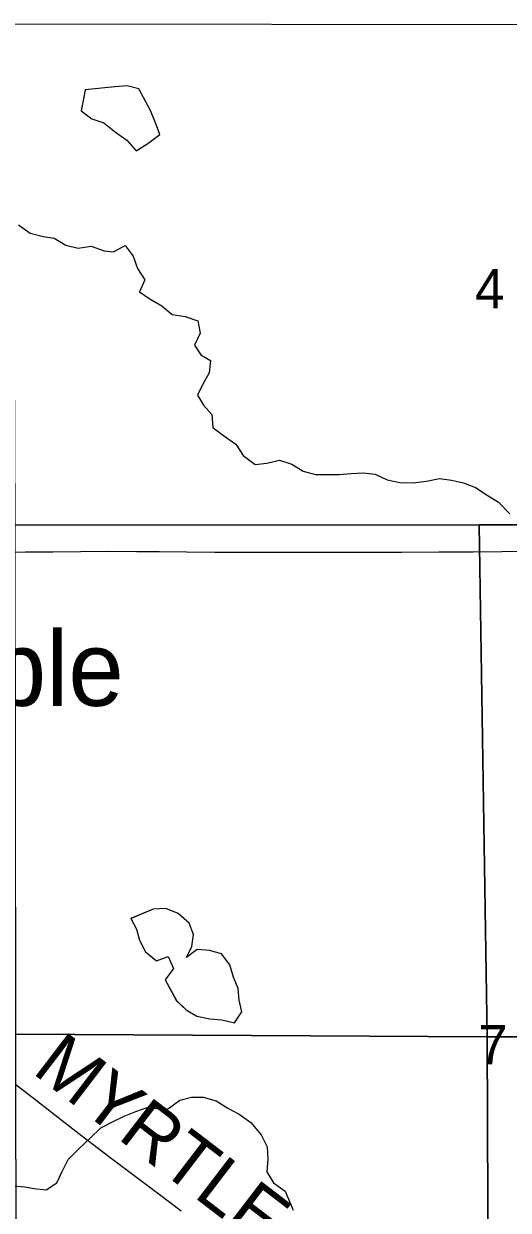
# Model space of a CAD drawing. Extents: x 0 to 34, y 0 to 22.
# Drawn here: x 3.29 to 3.547, y 19.545 to 20.173 of the extents above; entities that cross this region are included whole.
import ezdxf

# ---------------------------------------------------------------- set-up
doc = ezdxf.new("R2010")
doc.units = 0
for name, color, linetype in [('GM_X_County_Road', 7, 'Continuous'), ('GM_X_County_Road_Text', 7, 'Continuous'), ('GM_X_Minor_Lake', 7, 'Continuous'), ('GM_X_Minor_River', 7, 'Continuous'), ('GM_X_Section', 7, 'Continuous'), ('GM_X_Section_Text', 7, 'Continuous'), ('GM_X_Unincorporated_Text', 7, 'Continuous')]:
    doc.layers.add(name, color=color, linetype=linetype)

msp = doc.modelspace()

# ---------------------------------------------------------------- linework, layer by layer
at = {"layer": 'GM_X_County_Road'}
for points in [[(3.27532, 19.89359), (3.29148, 19.8937), (3.30588, 19.8938), (3.32058, 19.89391), (3.33543, 19.89401), (3.35026, 19.89395), (3.36238, 19.89384), (3.37667, 19.89372), (3.39166, 19.89359), (3.47543, 19.89353), (3.49056, 19.89357), (3.51038, 19.89367), (3.52856, 19.89377), (3.5437, 19.89389), (3.56389, 19.89405)], [(3.28558, 19.61256), (3.29556, 19.60487), (3.31812, 19.58722), (3.33612, 19.57351), (3.35298, 19.56081), (3.36293, 19.5534), (3.37389, 19.54524)]]:
    msp.add_lwpolyline(points, dxfattribs=at)
at = {"layer": 'GM_X_Minor_Lake'}
for points in [[(3.32298, 20.13797), (3.32099, 20.12704), (3.3265, 20.12269), (3.33295, 20.12062), (3.33903, 20.1157), (3.3451, 20.11154), (3.35004, 20.10585), (3.3563, 20.10967), (3.36255, 20.11443), (3.36027, 20.12069), (3.3576, 20.12714), (3.35151, 20.13872)], [(3.32301, 20.13817), (3.32099, 20.12704), (3.3265, 20.12269), (3.33295, 20.12062), (3.33903, 20.1157), (3.3451, 20.11154), (3.35004, 20.10585), (3.3563, 20.10967), (3.36255, 20.11443), (3.36027, 20.12069), (3.3576, 20.12714), (3.35153, 20.13869)], [(3.35153, 20.13869), (3.34525, 20.14021), (3.3388, 20.13962), (3.32298, 20.13816)], [(3.35153, 20.13869), (3.34525, 20.14021), (3.3388, 20.13962), (3.32301, 20.13817)], [(3.37119, 19.6566), (3.37651, 19.65148), (3.3822, 19.64808), (3.38903, 19.64677), (3.39548, 19.64622), (3.40213, 19.64453), (3.40591, 19.65042), (3.40457, 19.6565), (3.40399, 19.66276), (3.40152, 19.66883), (3.39961, 19.67528), (3.39524, 19.68116), (3.38879, 19.68285), (3.38234, 19.6834), (3.37665, 19.67921), (3.37949, 19.68491), (3.38043, 19.69137), (3.37815, 19.69725), (3.37226, 19.70237), (3.3658, 19.70501), (3.35898, 19.7048), (3.34707, 19.69965)], [(3.37148, 19.65631), (3.37651, 19.65148), (3.3822, 19.64808), (3.38903, 19.64677), (3.39548, 19.64622), (3.40213, 19.64453), (3.40591, 19.65042), (3.40457, 19.6565), (3.40399, 19.66276), (3.40152, 19.66883), (3.39961, 19.67528), (3.39524, 19.68116), (3.38879, 19.68285), (3.38234, 19.6834), (3.37665, 19.67921), (3.37949, 19.68491), (3.38043, 19.69137), (3.37815, 19.69725), (3.37226, 19.70237), (3.3658, 19.70501), (3.35898, 19.7048), (3.34727, 19.69974)], [(3.34722, 19.69983), (3.35027, 19.69414), (3.35179, 19.68826), (3.35503, 19.68219), (3.36072, 19.67746), (3.36698, 19.67975), (3.36983, 19.6733), (3.36548, 19.66741), (3.37125, 19.65674)], [(3.34727, 19.69974), (3.35027, 19.69414), (3.35179, 19.68826), (3.35503, 19.68219), (3.36072, 19.67746), (3.36698, 19.67975), (3.36983, 19.6733), (3.36548, 19.66741), (3.37148, 19.65631)]]:
    msp.add_lwpolyline(points, dxfattribs=at)
at = {"layer": 'GM_X_Minor_River'}
for points in [[(3.28769, 20.06675), (3.29396, 20.06221), (3.30079, 20.06052), (3.30667, 20.05959), (3.31275, 20.056), (3.31939, 20.05431), (3.32622, 20.05546), (3.33305, 20.05301), (3.33798, 20.05246), (3.34424, 20.0557), (3.34842, 20.05021), (3.3507, 20.04357), (3.3547, 20.03769), (3.35186, 20.03123), (3.35699, 20.02782), (3.36363, 20.02385), (3.36914, 20.01931), (3.37597, 20.01819), (3.38261, 20.01593), (3.38395, 20.00947), (3.38092, 20.00301), (3.38435, 19.99789), (3.38947, 19.99487), (3.38872, 19.98841), (3.38532, 19.98251), (3.38248, 19.97662), (3.38571, 19.97131), (3.39008, 19.96638), (3.39066, 19.95955), (3.39636, 19.95519), (3.40282, 19.95065), (3.40662, 19.94478), (3.41308, 19.93986), (3.41914, 19.94063), (3.42597, 19.94217), (3.43242, 19.9401), (3.4385, 19.93632), (3.44495, 19.93462), (3.45766, 19.93466), (3.46373, 19.93525), (3.47018, 19.93545)], [(3.47018, 19.93545), (3.47663, 19.9349), (3.48289, 19.93188), (3.48973, 19.93038), (3.49674, 19.93021), (3.50376, 19.93118), (3.51059, 19.93252), (3.51704, 19.93159), (3.5233, 19.93028), (3.52976, 19.92783), (3.53583, 19.92367), (3.54191, 19.92007), (3.5478, 19.91382)], [(3.28502, 19.55837), (3.29109, 19.55782), (3.29583, 19.55688), (3.30247, 19.55633), (3.30797, 19.55995), (3.31081, 19.56604), (3.31402, 19.57231), (3.31971, 19.57803), (3.32558, 19.58336), (3.33126, 19.58907), (3.33714, 19.59213), (3.34377, 19.59518), (3.34984, 19.59767), (3.3559, 19.59977), (3.36236, 19.59903), (3.3671, 19.59923), (3.37316, 19.60362), (3.37942, 19.60534), (3.38549, 19.60536), (3.39232, 19.60329), (3.39859, 19.59951), (3.40466, 19.5963), (3.41074, 19.59194), (3.41625, 19.58531), (3.41948, 19.57906), (3.41968, 19.5726), (3.41931, 19.56576), (3.42274, 19.55988), (3.429, 19.55553), (3.43318, 19.54546)]]:
    msp.add_lwpolyline(points, dxfattribs=at)
at = {"layer": 'GM_X_Section'}
for points in [[(3.55864, 20.17267), (3.56061, 19.90797), (3.53172, 19.90795), (3.28602, 19.9078), (3.28491, 20.17308)], [(3.53172, 19.90795), (3.53581, 19.63725), (3.28633, 19.63857), (3.28602, 19.9078)], [(3.79063, 19.90812), (3.79246, 19.63723), (3.53581, 19.63725), (3.53172, 19.90795), (3.56061, 19.90797)], [(3.53581, 19.63725), (3.53702, 19.37026), (3.28663, 19.37379), (3.28633, 19.63857)], [(3.79246, 19.63723), (3.79428, 19.36662), (3.53702, 19.37026), (3.53581, 19.63725)]]:
    msp.add_lwpolyline(points, close=True, dxfattribs=at)

# ---------------------------------------------------------------- texts
at = {"layer": 'GM_X_County_Road_Text'}
msp.add_text('MYRTLE', height=0.028409, rotation=322.5625, dxfattribs=at).set_placement((3.29437, 19.61838))
at = {"layer": 'GM_X_Section_Text'}
for s, p in [('4', (3.52945, 20.02247)), ('7', (3.53112, 19.62258))]:
    msp.add_text(s, height=0.02093, rotation=0.00001, dxfattribs=at).set_placement(p)
at = {"layer": 'GM_X_Unincorporated_Text'}
msp.add_text('Hardscrabble', height=0.0394886, rotation=0.00001, dxfattribs=at).set_placement((3.02945, 19.81227))

doc.saveas('drawing.dxf')
